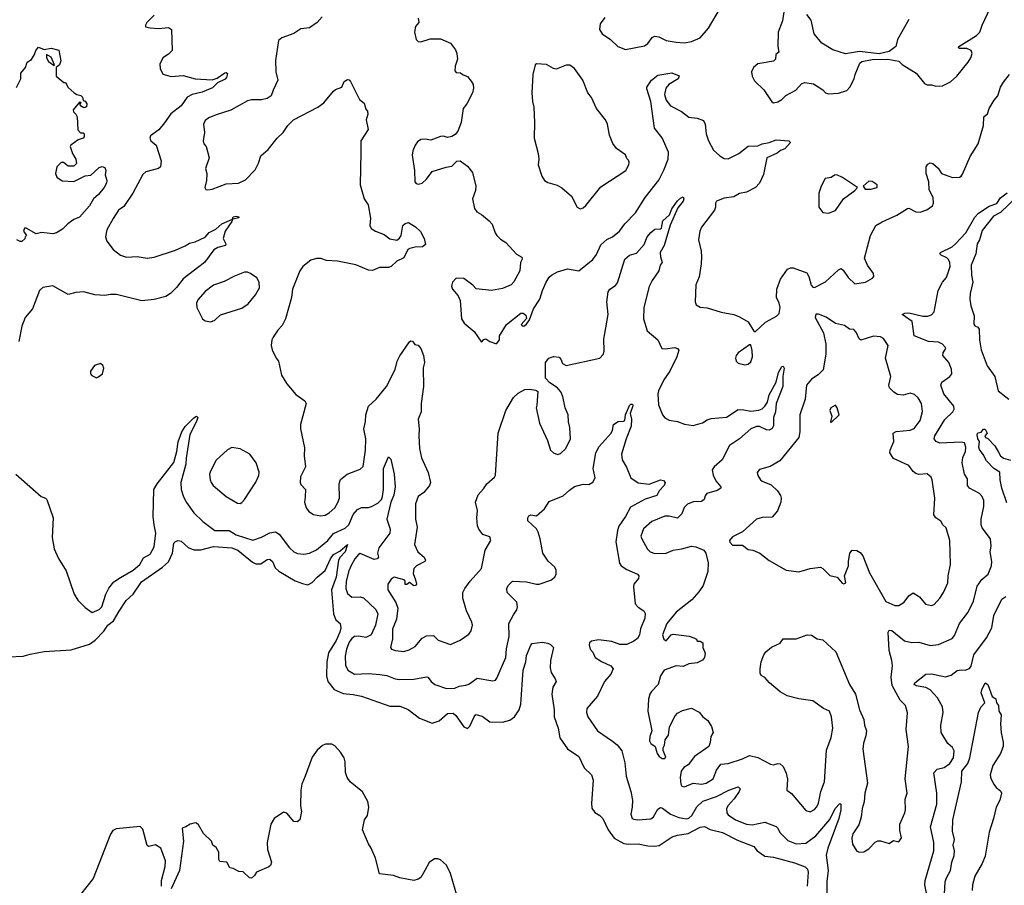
# Model space of a CAD drawing. Extents: x 2220520 to 2384350, y 721165 to 893491.
# Tile 279 of 315: x 2321141 to 2328122, y 853021 to 859154. Entities that reach past the tile are written whole.
import ezdxf

# ---------------------------------------------------------------- set-up
doc = ezdxf.new("R2010")
doc.units = 0

msp = doc.modelspace()

# ---------------------------------------------------------------- linework, layer by layer
at = {"layer": '0CON20XD'}
for points in [[(2325290.3, 859169.7), (2325256.2, 859125), (2325250.8, 859085), (2325270, 859055), (2325328.8, 859015), (2325382.5, 858965), (2325435, 858944), (2325571.7, 858968.3), (2325593.7, 858986.3), (2325625, 859027.5), (2325645, 859037.1), (2325672.1, 859032.1), (2325725, 859006), (2325795.6, 858995.6), (2325855, 858991.1), (2325905, 859000), (2325965.3, 859024.7), (2326024.4, 859095), (2326179.4, 859360.6)], [(2322095, 859186), (2322043.3, 859135), (2322032.5, 859115), (2322033.8, 859103.8), (2322065, 859096.2), (2322125, 859092.9), (2322195, 859099.2), (2322218, 859085), (2322222, 858935), (2322195, 858909.2), (2322155.6, 858884.4), (2322135, 858840), (2322137.3, 858807.3), (2322155, 858767.5), (2322215, 858750.6), (2322299.1, 858759.1), (2322385, 858735.6), (2322505, 858729.1), (2322540.8, 858739.2), (2322595, 858778.1), (2322605, 858781.2), (2322613.8, 858773.8), (2322606.7, 858745), (2322597.2, 858732.8), (2322542.8, 858707.2), (2322507.9, 858672.1), (2322435, 858641.2), (2322365, 858624.3), (2322328.8, 858605), (2322285.3, 858545), (2322213.7, 858486.3), (2322167.1, 858422.9), (2322126.9, 858373.1), (2322069.6, 858330.4), (2322062.9, 858315), (2322070, 858295), (2322108.6, 858265), (2322144.5, 858155), (2322138.3, 858111.7), (2322125, 858098.9), (2322035, 858076.2), (2322013.2, 858056.8), (2321944, 857926), (2321878.9, 857831.1), (2321841.8, 857805), (2321804.7, 857745.3), (2321758.6, 857665), (2321748.9, 857615), (2321758.1, 857585), (2321804.3, 857525), (2321855, 857486.5), (2321897.2, 857472.8), (2321975, 857476.2), (2322045, 857465.4), (2322095, 857471.2), (2322245, 857521.4), (2322315, 857553.1), (2322345, 857571.9), (2322385, 857580), (2322455, 857614), (2322485, 857646), (2322530.8, 857669.2), (2322575, 857708), (2322650, 857740), (2322655, 857756.7), (2322675, 857762.5), (2322695, 857756.7), (2322695, 857750), (2322650, 857740), (2322646.1, 857723.9), (2322596.7, 857655), (2322583.8, 857605), (2322602.5, 857565), (2322600, 857555), (2322545, 857541.2), (2322517.3, 857522.7), (2322450.8, 857435), (2322301.2, 857318.8), (2322253.6, 857256.4), (2322211.2, 857215), (2322177.9, 857192.1), (2322095, 857172.5), (2322006.8, 857163.2), (2321826.6, 857206.6), (2321785, 857208.2), (2321745, 857201.1), (2321673.3, 857205), (2321595, 857226.9), (2321537.9, 857222.1), (2321485, 857206.2), (2321375, 857268.6), (2321305, 857257.1), (2321282.5, 857235), (2321231.2, 857105), (2321180, 857045), (2321156.1, 856983.9), (2321136, 856875)], [(2326559.4, 859210.6), (2326549.2, 859145), (2326519.6, 859065), (2326516.4, 858965), (2326523.8, 858925), (2326501.7, 858908.3), (2326500, 858875), (2326485, 858859.2), (2326375, 858842.3), (2326343.1, 858815), (2326329.4, 858785), (2326333.1, 858755), (2326351.7, 858721.7), (2326417.9, 858657.9), (2326473, 858573), (2326485, 858566.2), (2326515, 858572.5)], [(2326515, 858572.5), (2326545, 858588.8), (2326573.4, 858616.6), (2326644.3, 858655.7), (2326685, 858698.8), (2326705, 858708.8), (2326769.5, 858699.5), (2326835, 858656.7), (2326855, 858636.7), (2326875, 858628.8), (2326946.1, 858633.9), (2327005, 858652.5), (2327027.5, 858675), (2327057.5, 858735), (2327063.6, 858766.4), (2327097.5, 858845), (2327112.7, 858857.3), (2327185, 858872.9), (2327295, 858874.2), (2327375, 858860), (2327397, 858837), (2327496.4, 858776.4), (2327555, 858702.5), (2327575, 858693.3), (2327605, 858692.5), (2327637, 858683), (2327683.8, 858686.2), (2327741.2, 858715), (2327786.2, 858755), (2327865, 858853.3), (2327883.8, 858885), (2327893.3, 858915), (2327887.5, 858935), (2327855, 858951.1), (2327805, 858950), (2327796.7, 858955), (2327798.8, 858965), (2327925, 859043.3), (2327948, 859065), (2327963.8, 859115), (2328021.2, 859235)], [(2327446, 859155), (2327363.3, 859015), (2327352.5, 858965), (2327305, 858928.8), (2327235, 858911.4), (2327095, 858929.2), (2326995, 858911.8), (2326905, 858941.2), (2326827.4, 858987.4), (2326772.5, 859055), (2326751.7, 859151.7), (2326721.7, 859191.7)], [(2323284.5, 859175), (2323250.6, 859135), (2323195, 859096.4), (2323135, 859088.6), (2323085, 859057.5), (2322998.8, 859025), (2322975, 859006.7), (2322954.3, 858865), (2322957.8, 858785), (2322971.1, 858725), (2322937.5, 858655), (2322925, 858613.8), (2322895, 858595.7), (2322855, 858585.6), (2322785, 858585.6), (2322755, 858579.2), (2322636.8, 858513.2), (2322535, 858480.8), (2322481.7, 858458.3), (2322455, 858440), (2322444.2, 858415), (2322452, 858355), (2322441.2, 858295), (2322446.7, 858275), (2322463.3, 858255), (2322483.3, 858175), (2322459.3, 858100.7), (2322466.7, 858065), (2322466, 858015), (2322453.3, 857965), (2322460.8, 857950.8), (2322475, 857949.2), (2322505.4, 857954.6), (2322605, 857990.9), (2322693.3, 857995), (2322741.3, 858018.7), (2322809.4, 858090.6), (2322833, 858137), (2322849.5, 858190.5), (2322903.3, 858235), (2322966.1, 858313.9), (2323010, 858355), (2323042.5, 858405), (2323082.5, 858445), (2323255, 858533.3), (2323296.7, 858565), (2323365, 858648.8), (2323380, 858660), (2323424, 858675), (2323442.6, 858717.4), (2323465, 858729.5), (2323477.3, 858727.3), (2323486.4, 858716.4), (2323549.3, 858589.3), (2323583, 858563), (2323595, 858520), (2323607.5, 858505), (2323610, 858485), (2323597.5, 858445), (2323612.5, 858375), (2323560, 858295), (2323560, 858215), (2323554.1, 857984.1), (2323584.2, 857884.2), (2323612.3, 857842.3), (2323628.3, 857748.3), (2323624, 857695), (2323634, 857675), (2323662.5, 857655), (2323725, 857633.3), (2323765, 857601.2), (2323815, 857592), (2323834.6, 857605.4), (2323845.3, 857624.7), (2323857.5, 857695), (2323875, 857710.5), (2323897.1, 857717.1), (2323947.3, 857687.3), (2323983, 857653), (2324008.8, 857605), (2324017.7, 857562.3), (2323997.5, 857545), (2323945, 857543.6), (2323905.9, 857534.1), (2323892.9, 857525), (2323865, 857466.7), (2323815.7, 857444.3), (2323775, 857406), (2323755, 857398), (2323691.7, 857398.3), (2323643, 857377), (2323615, 857380), (2323525, 857418), (2323395, 857443.8), (2323317, 857447), (2323275, 857462.5), (2323245, 857463.3), (2323205, 857450), (2323147.5, 857405), (2323127.5, 857375), (2323076.2, 857245), (2323068, 857185), (2323025.7, 857035), (2323002.1, 856987.9), (2322971.2, 856955), (2322937.5, 856905), (2322927.5, 856885), (2322923.3, 856845), (2322930, 856815), (2322960, 856755), (2322976.2, 856735), (2322998, 856635), (2323035, 856573.3), (2323098.3, 856498.3), (2323163, 856453), (2323172.5, 856435), (2323132, 856285), (2323132, 856255), (2323160.7, 856120.7), (2323158, 856065), (2323166.7, 855985), (2323132.5, 855915), (2323130, 855875), (2323135, 855860), (2323166.2, 855825), (2323165.5, 855774.5), (2323161.1, 855735), (2323171.9, 855695), (2323190.5, 855670.5), (2323225, 855649.1), (2323275, 855639.6), (2323306.6, 855643.4), (2323335, 855659.5), (2323375, 855696.7), (2323396.8, 855733.2), (2323407.4, 855765), (2323406, 855865), (2323414.7, 855895.3), (2323462, 855935), (2323555, 855970), (2323575, 855987.5), (2323593.1, 856105), (2323594.3, 856185), (2323580.6, 856255), (2323593.4, 856306.6), (2323594.6, 856355), (2323612.9, 856417.1), (2323669.2, 856465), (2323742.5, 856555), (2323803.8, 856675), (2323818, 856735), (2323836.9, 856773.1), (2323905, 856872.5), (2323915, 856880), (2323925, 856877.5), (2323943.6, 856853.6), (2323965, 856847.5), (2323984, 856824), (2324003.8, 856775), (2324011.2, 856725), (2324002.1, 856687.9), (2324003.5, 856555), (2323986.9, 856435), (2323987.9, 856375), (2323966.4, 856325), (2323974.3, 856255), (2323970.6, 856205), (2323976.5, 856115), (2323990.7, 856050.7), (2324037.8, 855945), (2324054.2, 855875), (2324047.5, 855855), (2324005.7, 855804.3), (2323966.2, 855775), (2323947.5, 855725), (2323946.2, 855615), (2323958.6, 855558.6), (2323939.5, 855435), (2323964, 855384), (2324008, 855345), (2324018, 855325), (2324013.3, 855315), (2323955, 855284.6), (2323935.3, 855265), (2323931.4, 855231.4), (2323947.3, 855185), (2323953.8, 855155), (2323947.5, 855145), (2323935, 855143.8), (2323905, 855166.7), (2323885, 855152.5), (2323875, 855152.5), (2323873.8, 855175), (2323866.7, 855185), (2323795, 855205.4), (2323775, 855190), (2323751.1, 855155), (2323750, 855115), (2323807.6, 855025), (2323820.8, 854985), (2323812.9, 854907.1), (2323783.9, 854835), (2323783.7, 854766.3), (2323770, 854705), (2323777.5, 854695), (2323805, 854684.3), (2323865, 854677.1), (2323901.3, 854688.7), (2323945, 854712), (2323995, 854771.2), (2324025, 854788), (2324075, 854790), (2324107.3, 854757.3), (2324195, 854727.5), (2324265, 854759.2), (2324325, 854800), (2324341.9, 854825), (2324350.8, 854865), (2324347.5, 854885), (2324307.8, 854965), (2324282.5, 855055), (2324283.5, 855095), (2324296.9, 855123.1), (2324333.8, 855176.2), (2324415.5, 855265), (2324440, 855395), (2324480.8, 855465), (2324475, 855489.2), (2324425, 855505.7), (2324395.4, 855545.4), (2324387.6, 855567.6), (2324382.5, 855625), (2324387.7, 855677.7), (2324373.3, 855735), (2324392.1, 855787.9), (2324430.3, 855829.7), (2324452.5, 855865), (2324507, 855913), (2324515, 855926.7), (2324532.2, 856225), (2324587.5, 856385), (2324641.7, 856478.3), (2324675, 856508.8), (2324723, 856533), (2324755, 856536.7), (2324799.3, 856529.3), (2324815, 856520), (2324807, 856423), (2324803.8, 856405), (2324825.8, 856295), (2324882, 856172), (2324904.3, 856105), (2324925, 856084.3), (2324955, 856074.3), (2324975, 856080.8), (2325014.2, 856115), (2325045.5, 856185), (2325042.5, 856265), (2325030.8, 856305), (2325028.6, 856355), (2325007.8, 856405), (2324991.1, 856485), (2324977.6, 856517.6), (2324955, 856546), (2324900.7, 856580.7), (2324868, 856615), (2324868.6, 856725), (2324892.5, 856755), (2324925, 856766.7), (2324965, 856762), (2324978.3, 856748.3), (2324988.3, 856718.3), (2325015, 856704.3), (2325253, 856757), (2325277.6, 856782.4), (2325285.7, 856805), (2325283.4, 856893.4), (2325289.2, 856930.8), (2325312.1, 857065), (2325303.5, 857155), (2325313.1, 857225), (2325324.2, 857245), (2325365, 857270.8), (2325379.3, 857290.7), (2325432.4, 857457.6), (2325465, 857486), (2325515, 857500), (2325568, 857562), (2325590, 857615), (2325615, 857646.7), (2325645, 857669.1), (2325685, 857672.2), (2325692.1, 857677.9), (2325701.1, 857728.9), (2325748.5, 857771.5), (2325765.5, 857815), (2325805, 857870.6), (2325825, 857890.6), (2325845, 857898.8), (2325850.6, 857885), (2325845, 857868), (2325808, 857822), (2325751.8, 857698.2), (2325710.9, 857555), (2325680.8, 857505), (2325684.2, 857475), (2325696.2, 857435), (2325681.2, 857415), (2325672, 857375), (2325625, 857306.7), (2325605, 857263.3), (2325566.2, 857115), (2325564, 857035), (2325590.6, 856950.6), (2325664.6, 856885), (2325694.5, 856825), (2325718.3, 856821.7), (2325785, 856830.6), (2325805.7, 856825.7), (2325813.3, 856813.3), (2325799.2, 856765), (2325750, 856665), (2325708, 856602), (2325670, 856525), (2325664.3, 856504.3), (2325669.2, 856425), (2325698.6, 856355), (2325715, 856334.2), (2325745, 856315.6), (2325805, 856307.1), (2325855, 856288.8), (2325915, 856278.6), (2325983, 856297), (2326015, 856320), (2326042.3, 856327.7), (2326152.7, 856337.3), (2326235, 856391.4), (2326275, 856391.1), (2326325, 856381.2), (2326382.4, 856387.6), (2326405, 856397.5), (2326425, 856415.6), (2326442.9, 856445), (2326455, 856496), (2326504.5, 856585), (2326520, 856655), (2326545, 856696.7), (2326555, 856700), (2326560, 856685), (2326551.3, 856628.7), (2326552.5, 856555), (2326504.6, 856435), (2326498.9, 856375), (2326486.5, 856335), (2326484.4, 856275.6), (2326475, 856256.7), (2326455, 856246), (2326435, 856248.6), (2326385, 856271.4), (2326365, 856272.9), (2326325, 856255.6), (2326245, 856184.5), (2326173.7, 856136.3), (2326120.9, 856035), (2326063.8, 855986.2)], [(2323966.7, 859165), (2323970, 859135), (2323947.5, 859105), (2323941.2, 859065), (2323953, 859013), (2323965, 859000), (2323985, 858997.5), (2324051.7, 859018.3), (2324125, 859018.8), (2324195, 858987.5), (2324230.7, 858940.7), (2324240, 858915), (2324243.9, 858873.9), (2324228.1, 858825), (2324225, 858792.5), (2324235, 858780), (2324267, 858777), (2324285, 858762.5), (2324315, 858752.5), (2324341.7, 858718.3)], [(2321117.3, 858672.7), (2321150, 858735), (2321150, 858775), (2321183.3, 858815), (2321195, 858852.5), (2321225, 858873.3), (2321245, 858907.5), (2321255, 858936.7), (2321275, 858960), (2321315, 858942.5), (2321365, 858953.3), (2321418.3, 858938.3), (2321431.7, 858861.7), (2321423.3, 858835), (2321400, 858815), (2321400, 858755), (2321455, 858710), (2321465, 858710), (2321483.6, 858673.6), (2321527.5, 858635), (2321545, 858623.8), (2321575, 858617.5), (2321586.7, 858605), (2321591.7, 858581.7), (2321605, 858577.5), (2321617.7, 858557.7), (2321615, 858537.5), (2321595, 858530), (2321573.3, 858543.3), (2321570, 858555), (2321577.5, 858567.5), (2321565, 858570), (2321520, 858515), (2321521.7, 858501.7), (2321540, 858485), (2321547.5, 858465), (2321553, 858373), (2321573, 858353), (2321591.7, 858351.7), (2321597.5, 858345), (2321597.5, 858325), (2321590, 858315), (2321555, 858302.5), (2321504, 858266), (2321500, 858255), (2321516.1, 858206.1), (2321538.8, 858165), (2321543.3, 858135), (2321525, 858116.7), (2321485, 858117.5), (2321451.7, 858141.7), (2321435, 858142.5), (2321405, 858112.5), (2321393.8, 858065), (2321405, 858037.5), (2321443, 858013), (2321525, 858008.8), (2321605, 858048), (2321645, 858053.3), (2321705, 858106.2), (2321725, 858113.3), (2321745, 858107.5), (2321752.5, 858085), (2321746.7, 858055), (2321760, 858015), (2321756, 857995), (2321740, 857965), (2321698.8, 857915), (2321664.5, 857885.5), (2321635, 857834.4), (2321565, 857756), (2321525, 857737.5), (2321483, 857707), (2321445, 857669.2), (2321401.2, 857645), (2321375, 857637.1), (2321295, 857646.2), (2321257, 857637), (2321187, 857677), (2321175, 857677.5), (2321167.5, 857655), (2321190, 857625), (2321180, 857615), (2321178.3, 857601.7), (2321157, 857583), (2321145, 857582.5), (2321120, 857595)], [(2321385, 858830), (2321387.5, 858835), (2321365, 858887.5), (2321331.7, 858908.3), (2321330, 858885), (2321345, 858857.5), (2321385, 858830)], [(2325115, 857813.3), (2325135, 857821.2), (2325155, 857838.8), (2325261.2, 857968.8), (2325438.8, 858085), (2325458.8, 858125), (2325462.5, 858145), (2325458.3, 858158.3), (2325445, 858170), (2325435, 858197.5), (2325372.3, 858242.3), (2325345.9, 858275.9), (2325322, 858335), (2325308, 858415), (2325293.8, 858445), (2325231.2, 858525), (2325195, 858603.3), (2325170, 858635), (2325132.5, 858725), (2325075, 858807.5), (2325041.7, 858831.7), (2325015, 858832.5), (2324945, 858803.3), (2324925, 858807.5), (2324875, 858836.2), (2324805, 858841.2), (2324795, 858833.3), (2324777.9, 858765), (2324772.9, 858635), (2324775.7, 858575), (2324785.7, 858535), (2324790, 858425), (2324789.2, 858315), (2324817.5, 858205), (2324821.2, 858165), (2324816.7, 858125), (2324843.3, 858045), (2324862.5, 858015), (2324885, 858000), (2324952.3, 857982.3), (2324983.9, 857963.9), (2325052.7, 857902.7), (2325092.5, 857825), (2325115, 857813.3)], [(2324341.7, 858718.3), (2324356.7, 858695), (2324358.3, 858668.3), (2324351.2, 858635), (2324312.3, 858557.7), (2324286.2, 858525), (2324271.2, 858425), (2324246.2, 858365), (2324229.5, 858340.5), (2324205, 858326.2), (2324175, 858320), (2324145, 858330), (2324125, 858327.5), (2324055, 858301.2), (2324015, 858308), (2323985, 858306), (2323960.5, 858289.5), (2323944.3, 858265.7), (2323927.5, 858225), (2323923.8, 858195), (2323941.2, 858085), (2323942.5, 858005), (2323953, 857993), (2323965, 857990), (2323995, 857996.7), (2324025, 858023.3), (2324065, 858078.8), (2324165, 858110), (2324203.9, 858116.1), (2324239.3, 858150.7), (2324265, 858153.3), (2324317, 858117), (2324352.5, 858072.5), (2324374.6, 857975), (2324372.3, 857945), (2324351.5, 857885), (2324365, 857816.2), (2324382.2, 857792.2), (2324415, 857774.3), (2324468.5, 857728.5), (2324490.5, 857705), (2324511.1, 857645), (2324525, 857624.2), (2324548.9, 857598.9), (2324586.7, 857575), (2324662.3, 857492.3), (2324700.7, 857470.7), (2324703, 857457), (2324692.5, 857435), (2324686.7, 857375), (2324644.1, 857295.9), (2324625, 857276.7), (2324565, 857250), (2324486.1, 857236.1), (2324378.3, 857248.3), (2324354.1, 857274.1), (2324289.5, 857319.5), (2324235, 857322.5), (2324210, 857295), (2324203.3, 857265), (2324210, 857245), (2324248.7, 857198.7), (2324264, 857165), (2324273.9, 857035), (2324293.4, 857003.4), (2324362, 856945), (2324415, 856870), (2324430.7, 856889.3), (2324445, 856892.5), (2324473.2, 856873.2), (2324515, 856858.8), (2324525, 856860), (2324542.5, 856885), (2324542.5, 856915), (2324591.8, 856995), (2324695, 857074.5), (2324710, 857075), (2324730.2, 857060.2), (2324733.1, 857036.9), (2324696.2, 856995), (2324703.3, 856985), (2324715, 856982.9), (2324735, 856996.7), (2324755, 857026.7), (2324784.5, 857105), (2324829.4, 857175), (2324846.5, 857235), (2324874.6, 857295.4), (2324895, 857330), (2324912, 857345), (2324955, 857368.6), (2325025, 857388.1), (2325105, 857374.3), (2325205, 857454.4), (2325229.5, 857490.5), (2325260.4, 857559.6), (2325302.6, 857597.4), (2325345, 857616.4), (2325394.4, 857655), (2325432, 857708), (2325507.5, 857785), (2325576.3, 857893.7), (2325673.1, 858016.9), (2325706.9, 858086.9), (2325739.2, 858165), (2325740.4, 858215), (2325696.9, 858316.9), (2325641.1, 858385), (2325615.4, 858575.4), (2325587.5, 858665), (2325588, 858675), (2325620.8, 858725), (2325665, 858761.9), (2325765, 858777.1), (2325817.5, 858757.5), (2325808.8, 858735), (2325742.5, 858695), (2325721.1, 858668.9), (2325711.8, 858625), (2325725.5, 858585), (2325755, 858543.1), (2325833.2, 858503.2), (2325885, 858462.5), (2325945, 858456.7), (2325989.5, 858439.5), (2326002, 858415), (2326006.9, 858345), (2326024.7, 858294.7), (2326060.4, 858230.4), (2326105, 858188.5), (2326135, 858170), (2326165, 858168.2), (2326240, 858205), (2326305, 858257.3), (2326375, 858261.4), (2326405, 858275.4), (2326455, 858284.5), (2326505, 858302.5), (2326595, 858296), (2326606, 858285), (2326565, 858239.4), (2326535, 858226.7), (2326512.1, 858207.9), (2326437.5, 858175), (2326415, 858057.5), (2326386, 857995), (2326358.8, 857965), (2326295, 857932.5), (2326245, 857922.5), (2326205, 857898), (2326135, 857890), (2326081.7, 857868.3), (2326073.8, 857855), (2326073.3, 857825), (2326066.2, 857805), (2325973.8, 857685), (2325963.3, 857656.7), (2325952.9, 857595), (2325972.5, 857515), (2325974.3, 857475), (2325973.1, 857425), (2325957.4, 857332.6), (2325934.3, 857275), (2325929.2, 857155), (2325938, 857135), (2325965, 857118.1), (2326015, 857113.1), (2326115, 857082.7), (2326205, 857066.1), (2326245, 857049.5), (2326304.6, 857014.6), (2326345, 856947.5), (2326355, 856942.5), (2326427.8, 857012.2), (2326507, 857053), (2326526.4, 857073.6), (2326532.5, 857115), (2326525.4, 857145), (2326505.5, 857185), (2326508.5, 857245), (2326535, 857316), (2326585, 857385.6), (2326605, 857395.6), (2326625, 857395.7), (2326720.5, 857360.5), (2326736.2, 857335), (2326753.2, 857273.2), (2326765, 857258.8), (2326775, 857256.2), (2326855, 857296), (2326945, 857382), (2326965, 857391.2), (2326979.1, 857379.1), (2327015, 857326.7), (2327062.5, 857282.5), (2327136.7, 857295), (2327188.3, 857321.7), (2327197.5, 857335), (2327193.3, 857355), (2327151.4, 857415), (2327130, 857465), (2327173.1, 857625), (2327210, 857695), (2327255, 857722), (2327360.3, 857769.7), (2327435, 857815.8), (2327445, 857819.2), (2327495, 857792.9), (2327525, 857790), (2327572.7, 857807.3), (2327613.3, 857835), (2327618.8, 857855), (2327616.2, 857895), (2327589.4, 857949.4), (2327586.8, 858005), (2327567.1, 858065), (2327568.5, 858111.5), (2327579.7, 858130.3), (2327595, 858139.2), (2327615, 858136), (2327652.4, 858102.4), (2327677.5, 858065), (2327753.3, 858035), (2327805, 858039.2), (2327816.7, 858045), (2327825, 858060), (2327880, 858185), (2327936.7, 858275), (2327973.3, 858405), (2327976.7, 858465), (2328003.6, 858486.4), (2328013.3, 858525), (2328050, 858585), (2328075.9, 858614.1), (2328095.6, 858675), (2328115, 858712), (2328158, 858765)], [(2326875, 857783.3), (2326925, 857803.3), (2326981.2, 857885), (2327062.5, 857945), (2327080, 857965), (2326975, 858036.2), (2326935, 858053.8), (2326918.3, 858051.7), (2326895, 858036.2), (2326852, 858028), (2326823.3, 857975), (2326806.7, 857925), (2326807.5, 857825), (2326835, 857787.5), (2326875, 857783.3)], [(2327175, 857954), (2327220, 857965), (2327220, 857985), (2327185, 858008.8), (2327160.5, 858009.5), (2327120, 857975), (2327134.1, 857954.1), (2327175, 857954)], [(2326063.8, 855986.2), (2326050, 855965), (2326057.4, 855927.4), (2326076.9, 855886.9), (2326112.5, 855845), (2326111.2, 855835), (2326085, 855819.5), (2326013.8, 855796.2), (2325999.7, 855780.3), (2325994, 855755), (2325975, 855739.4), (2325915, 855737.3), (2325875, 855720.5), (2325852, 855698), (2325836.6, 855653.4), (2325805, 855622), (2325745, 855636.7), (2325715, 855637.1), (2325621.7, 855598.3), (2325563.7, 855546.3), (2325545.7, 855495), (2325550.8, 855475), (2325592.6, 855402.6), (2325611.2, 855385), (2325645, 855371.9), (2325725, 855375.5), (2325775, 855396.2), (2325835.4, 855404.6), (2325905, 855423.5), (2325935, 855420), (2325992.5, 855395), (2326005.5, 855375), (2326021.2, 855305), (2326020, 855245), (2325987.7, 855145), (2325955, 855100.5), (2325905.8, 855044.2), (2325795, 854955.8), (2325728.6, 854875), (2325698.8, 854795), (2325707.5, 854765), (2325725, 854753.3), (2325760, 854795), (2325775, 854800), (2325886.4, 854786.4), (2325920, 854775), (2325940, 854765), (2325945, 854750), (2325965, 854750), (2325985, 854740), (2325983.3, 854705), (2326000, 854665), (2325996.7, 854635), (2325983, 854617), (2325945, 854596.7), (2325885, 854591.2), (2325845, 854571.2), (2325795, 854575.7), (2325710, 854545), (2325683.8, 854505), (2325667, 854443), (2325620, 854395), (2325608.8, 854375), (2325599.3, 854340.7), (2325594.1, 854255.9), (2325622.5, 854115), (2325608, 854075), (2325606.2, 854045), (2325616.1, 854026.1), (2325647.5, 854005), (2325660, 853955), (2325673.6, 853933.6), (2325695, 853920), (2325715, 853920), (2325721.7, 853928.3), (2325703, 853977), (2325703.3, 853995), (2325713.3, 854015), (2325718.3, 854051.7), (2325740, 854085), (2325748.8, 854145), (2325787.7, 854222.3), (2325805, 854240), (2325840.5, 854259.5), (2325905, 854276.2), (2325957.3, 854247.3), (2325983.3, 854215), (2326019.5, 854189.5), (2326045.9, 854145.9), (2326057.5, 854105), (2326040, 854075), (2326036.4, 854033.6), (2326026.7, 854005), (2325925, 853933.8), (2325880, 853875), (2325850, 853855), (2325830.3, 853829.7), (2325823.1, 853785), (2325827.3, 853737.3), (2325835, 853723.8), (2325855, 853720), (2325915, 853746), (2325975, 853737.1), (2326008.8, 853745), (2326057.8, 853775), (2326082, 853838), (2326111.3, 853878.7), (2326165, 853884.4), (2326265, 853916.7), (2326315, 853941.2), (2326373.6, 853926.4), (2326465, 853878.8), (2326485, 853873.8), (2326515, 853883.3), (2326532, 853882), (2326555, 853862.5), (2326576, 853815), (2326584.1, 853774.1), (2326578.8, 853695), (2326612.2, 853672.2), (2326715, 853550.6), (2326745, 853542.2), (2326775, 853557.1), (2326793.4, 853576.6), (2326805, 853604), (2326821.5, 853685), (2326845.9, 853755), (2326862, 853978), (2326895, 854067.5), (2326906.7, 854135), (2326896.5, 854215), (2326881.2, 854255), (2326838.8, 854275), (2326765, 854328), (2326665, 854342.5), (2326582.9, 854362.9), (2326532.7, 854392.7), (2326457.5, 854455), (2326425, 854492.5), (2326398.8, 854508.8), (2326391.2, 854525), (2326390, 854555), (2326398.8, 854605), (2326416.7, 854655), (2326430, 854675), (2326471.7, 854708.3), (2326533.6, 854736.4), (2326553.3, 854766.7), (2326645, 854766.7), (2326725, 854796.2), (2326753.9, 854793.9), (2326795, 854766.7), (2326835, 854761.2), (2326926.7, 854675), (2327024.2, 854445), (2327065.6, 854375), (2327095.6, 854265), (2327126.5, 854195), (2327130.4, 854155), (2327144.6, 854115), (2327141.1, 854081.1), (2327122.6, 854027.4), (2327119.1, 853985), (2327150.9, 853745), (2327133.8, 853675), (2327128.5, 853611.5), (2327114.4, 853565), (2327106.6, 853503.4), (2327090.7, 853449.3), (2327048.1, 853385), (2327040, 853355), (2327045, 853313.3), (2327075, 853263.8), (2327095, 853256.2), (2327125, 853258.8), (2327160.5, 853279.5), (2327205, 853326.7), (2327225, 853336.7), (2327245, 853336.7), (2327305, 853316.7), (2327335, 853337.5), (2327375, 853330), (2327393, 853357), (2327380.5, 853410.5), (2327381.2, 853455), (2327417.1, 853535), (2327421.4, 853555), (2327418.3, 853631.7), (2327432, 853675), (2327417.8, 853775), (2327443.5, 854005), (2327427.1, 854125), (2327434.3, 854244.3), (2327420.6, 854295), (2327383, 854333), (2327327.1, 854437.1), (2327319.6, 854495), (2327328.4, 854575), (2327323.6, 854615), (2327304.7, 854685), (2327298.8, 854815), (2327305, 854830), (2327325, 854826.2), (2327415, 854754.4), (2327465, 854740.6), (2327515, 854744.5), (2327595, 854720.4), (2327655, 854726.5), (2327750.9, 854769.1), (2327769.3, 854790.7), (2327804, 854876), (2327864.6, 854955.4), (2327902.2, 855035), (2327928.6, 855141.4), (2327962.4, 855187.6), (2328007.5, 855225), (2328032, 855285), (2328034, 855315), (2328021.9, 855385), (2328027.8, 855425), (2328023.1, 855475), (2327965.6, 855555), (2327957.5, 855575), (2327958.2, 855615), (2327975.4, 855705), (2327976.7, 855746.7), (2327965.6, 855775), (2327945, 855796.4), (2327874, 855835), (2327860, 855855), (2327861.2, 855901.2), (2327839.2, 855935), (2327823.6, 856015), (2327827.4, 856052.6), (2327847.5, 856095), (2327849.5, 856125), (2327839.2, 856155), (2327815, 856161.9), (2327664.7, 856154.7), (2327638, 856165), (2327624.5, 856184.5), (2327629.4, 856205), (2327699.2, 856320.8), (2327756.2, 856375), (2327767.1, 856395), (2327764.2, 856415), (2327693.1, 856503.1), (2327672.2, 856565), (2327679.2, 856585), (2327736, 856625), (2327748.9, 856645), (2327747.4, 856677.4), (2327729.2, 856725), (2327686.2, 856775), (2327688.8, 856795), (2327706.2, 856825), (2327703.3, 856835), (2327683.3, 856855), (2327655, 856869.4), (2327585, 856874.4), (2327483.5, 856915), (2327469.5, 857015), (2327397.5, 857065), (2327415.7, 857074.3), (2327445, 857076.6), (2327545, 857054.6), (2327576.4, 857053.6), (2327605, 857064), (2327624.2, 857085), (2327652.9, 857235), (2327683.1, 857295), (2327711.3, 857328.7), (2327736.7, 857405), (2327735.7, 857435), (2327725, 857456.2), (2327715, 857467.1), (2327674, 857485), (2327663.8, 857495), (2327668.8, 857505), (2327751.2, 857545), (2327776.2, 857565), (2327850, 857645), (2327912.9, 857755), (2327937.6, 857782.4), (2328015, 857832.9), (2328068, 857852), (2328095, 857891.2), (2328143, 857927)], [(2328210.9, 857899.1), (2328095, 857787.9), (2328045, 857762.5), (2327965, 857661.1), (2327945.2, 857594.8), (2327930, 857565), (2327920.4, 857495), (2327887.5, 857415), (2327888.9, 857345), (2327898.9, 857295), (2327880.4, 857215), (2327877.7, 857175), (2327885, 857126.7), (2327908.2, 857055), (2327906.2, 856996.2), (2327912.5, 856985), (2327935, 856976.2), (2327942.4, 856962.4), (2327946.2, 856885), (2327957.5, 856815), (2328001.2, 856701.2), (2328055.5, 856625.5), (2328079.2, 856525), (2328154, 856465)], [(2322495, 857013.8), (2322523.6, 857026.4), (2322565, 857063.3), (2322715, 857110), (2322759.7, 857140.3), (2322814, 857205), (2322842, 857255), (2322840, 857295), (2322821.2, 857325), (2322776.8, 857356.8), (2322755, 857365.6), (2322735, 857364.2), (2322665, 857337.1), (2322591.7, 857298.3), (2322515, 857272.9), (2322455, 857227.5), (2322405, 857170), (2322394, 857145), (2322396.7, 857115), (2322436.7, 857035), (2322455, 857021.2), (2322495, 857013.8)], [(2327375, 855003.3), (2327412.7, 855027.3), (2327445, 855071.2), (2327475, 855092.5), (2327520, 855065), (2327562, 855012), (2327605, 855004), (2327625, 855011.2), (2327665, 855056.7), (2327690.8, 855095), (2327721.4, 855165), (2327724.4, 855215), (2327740.6, 855295), (2327735.8, 855465), (2327708.8, 855555), (2327686.7, 855575), (2327671.7, 855601.7), (2327636.7, 855625), (2327621.2, 855645), (2327630, 855765), (2327610.8, 855895), (2327602.1, 855912.1), (2327575, 855935.8), (2327515, 855932.9), (2327495, 855938.6), (2327475, 855954.2), (2327445.3, 855995.3), (2327335, 856044), (2327310.6, 856085), (2327313.1, 856105), (2327337.8, 856165), (2327334.4, 856225.6), (2327355, 856237.1), (2327455, 856245.5), (2327481.9, 856258.1), (2327526, 856314), (2327541.7, 856378.3), (2327533.6, 856435), (2327511.9, 856475), (2327485, 856498.1), (2327455, 856506.9), (2327405, 856494.4), (2327365, 856497.5), (2327338, 856515), (2327308.8, 856545), (2327304, 856565), (2327317.1, 856625), (2327280, 856755), (2327298.8, 856845), (2327264.4, 856894.4), (2327245, 856907.1), (2327195, 856911.9), (2327105, 856884.2), (2327093.1, 856893.1), (2327071.1, 856941.1), (2327055, 856958), (2327025, 856961.2), (2326988, 856988), (2326925, 857001.1), (2326857.6, 857047.6), (2326805, 857068.8), (2326785, 857067.5), (2326781.4, 857045), (2326840.8, 856935), (2326856.1, 856855), (2326856.7, 856785), (2326836.5, 856673.5), (2326802, 856638), (2326753.9, 856606.1), (2326718.8, 856565), (2326709.6, 856465), (2326672.1, 856355), (2326672.7, 856235), (2326663.8, 856195), (2326531.1, 856028.9), (2326461.7, 855988.3), (2326385, 855968), (2326370, 855945), (2326373.8, 855925), (2326392.5, 855895), (2326405, 855884.5), (2326469.2, 855859.2), (2326514.3, 855815), (2326535, 855783.3), (2326540, 855765), (2326536.5, 855735), (2326512.9, 855675), (2326475, 855630), (2326405, 855626.5), (2326365.3, 855614.7), (2326266, 855525), (2326195, 855490), (2326173.8, 855465), (2326175, 855452.5), (2326195, 855430), (2326265, 855430), (2326305, 855400), (2326340, 855395), (2326387.5, 855375), (2326455, 855323.3), (2326575, 855253.8), (2326665, 855242), (2326744.5, 855265.5), (2326817.5, 855275), (2326835, 855266.2), (2326885, 855217.1), (2326936.7, 855205), (2326972.3, 855162.3), (2326985, 855157.5), (2326997.5, 855165), (2326988.8, 855215), (2327016.9, 855285), (2327015.9, 855315.9), (2327025.8, 855375), (2327044.2, 855395.8), (2327075, 855392.5), (2327099.3, 855379.3), (2327118.6, 855355), (2327166.2, 855235), (2327281.1, 855031.1), (2327345, 855003.5), (2327375, 855003.3)], [(2326281.7, 856708.3), (2326305, 856714), (2326325, 856731.2), (2326336.5, 856765), (2326335, 856810), (2326325, 856850), (2326315, 856850), (2326235, 856793.8), (2326220, 856775), (2326216, 856755), (2326220, 856735), (2326235, 856721.2), (2326281.7, 856708.3)], [(2321685, 856617.5), (2321695, 856622.5), (2321727.5, 856645), (2321737.5, 856685), (2321730, 856705), (2321715, 856717.5), (2321672.5, 856705), (2321643.3, 856665), (2321642.5, 856645), (2321653.6, 856633.6), (2321685, 856617.5)], [(2324815.8, 855524.2), (2324805, 855545.8), (2324744.5, 855604.5), (2324744.4, 855625), (2324751.4, 855638.6), (2324765, 855646.7), (2324805, 855640), (2324861.2, 855688.8), (2324895, 855740), (2324995, 855780), (2325038.3, 855821.7), (2325074.1, 855845.9), (2325135, 855863.3), (2325175, 855860), (2325205, 855876.7), (2325221.7, 855908.3), (2325205.8, 855975), (2325224.6, 856085.4), (2325249.7, 856130.3), (2325333.8, 856225), (2325343.8, 856245), (2325350, 856285), (2325385, 856308.1), (2325420.8, 856309.2), (2325431.2, 856315), (2325436.7, 856355), (2325465, 856420), (2325475, 856430), (2325485, 856430), (2325488.8, 856418.8), (2325470, 856365), (2325477.5, 856325), (2325477.1, 856275), (2325441.1, 856185), (2325406.9, 856075), (2325413.1, 856035), (2325443.8, 855983.8), (2325475, 855907.5), (2325525, 855873.6), (2325605, 855862.5), (2325685, 855893.8), (2325705, 855890), (2325716.2, 855875), (2325709.2, 855855), (2325675.6, 855815), (2325657.4, 855782.6), (2325575, 855756.8), (2325470.4, 855699.6), (2325436.1, 855633.9), (2325388, 855565), (2325379.4, 855535), (2325368.1, 855455), (2325392.7, 855302.7), (2325405.6, 855285.6), (2325445, 855258), (2325522, 855225), (2325531.4, 855215), (2325528.6, 855195), (2325495.7, 855155), (2325492.2, 855135), (2325504.4, 855015), (2325525, 854991.4), (2325566, 854965), (2325576.5, 854946.5), (2325572.7, 854915), (2325542, 854838), (2325535.3, 854795), (2325521.2, 854768.8), (2325495, 854750), (2325445, 854727.5), (2325395, 854728.1), (2325339.2, 854749.2), (2325245, 854760.5), (2325195, 854750), (2325181.7, 854738.3), (2325178.8, 854725), (2325186, 854695), (2325205, 854673.3), (2325222, 854635), (2325265, 854605.8), (2325331.2, 854575), (2325348.8, 854555), (2325331.7, 854518.3), (2325287.5, 854465), (2325237.6, 854362.4), (2325162.5, 854275), (2325160, 854245), (2325170, 854215), (2325237.5, 854115), (2325345, 854042.9), (2325376.3, 854016.3), (2325409.4, 853975), (2325431.7, 853888.3), (2325440, 853795), (2325474.5, 853685), (2325485.8, 853625), (2325484.2, 853574.2), (2325474.4, 853524.4), (2325483.8, 853495), (2325495, 853488.8), (2325524.3, 853484.3), (2325615, 853491.1), (2325635, 853505.7), (2325665, 853560.8), (2325685, 853571.4), (2325698.7, 853568.7), (2325755, 853525.7), (2325815, 853501.8), (2325865, 853491.9), (2325885, 853497.2), (2325907.2, 853515), (2325941.9, 853578.1), (2325985, 853617.8), (2326080.6, 853649.4), (2326169.2, 853695), (2326235, 853719.4), (2326248.1, 853705), (2326241.9, 853685), (2326206.2, 853633.8), (2326163.3, 853586.7), (2326152.3, 853565), (2326153.6, 853535), (2326165, 853519.4), (2326215.8, 853485), (2326295, 853453.8), (2326335, 853448.8), (2326425, 853469.1), (2326505, 853438.1), (2326516.5, 853425), (2326530, 853395), (2326588.1, 853338.1), (2326645, 853314.6), (2326715, 853320), (2326785, 853371.8), (2326883.7, 853486.3), (2326923.3, 853565), (2326955, 853600), (2326962.5, 853595), (2326962.9, 853555), (2326949.6, 853495), (2326870.9, 853285), (2326859.3, 853235), (2326872.7, 853125), (2326863, 853047), (2326863.3, 852883.3)], [(2326895, 856300), (2326950, 856355), (2326936.2, 856405), (2326925, 856422.5), (2326892.5, 856405), (2326883.9, 856386.1), (2326900, 856345), (2326890, 856305), (2326895, 856300)], [(2321113.4, 855933.4), (2321292.5, 855775), (2321325, 855764.2), (2321334.5, 855754.5), (2321378.5, 855625), (2321370.9, 855485), (2321384.5, 855404.5), (2321415, 855336.2), (2321469.4, 855249.4), (2321527.1, 855085), (2321552.6, 855042.6), (2321605, 854990), (2321655, 854954.4), (2321705, 854975.7), (2321723.3, 854995), (2321752.7, 855085), (2321773.6, 855126.4), (2321809.2, 855170.8), (2321855, 855201.5), (2321944.5, 855255), (2321993.9, 855295), (2322018.5, 855341.5), (2322065, 855367.8), (2322095, 855418.8), (2322107.4, 855515), (2322093.5, 855575), (2322088.4, 855635), (2322092.2, 855825), (2322115, 855864.6), (2322233.6, 856016.4), (2322256, 856094), (2322265, 856164), (2322289.4, 856235), (2322315, 856272.2), (2322375, 856334), (2322395, 856346), (2322403.8, 856335), (2322395, 856306.7), (2322348, 856215), (2322322.2, 856047.8), (2322317.8, 856005), (2322283.7, 855875), (2322286.7, 855825), (2322302.6, 855772.6), (2322322.6, 855732.6), (2322375, 855661.1), (2322439.1, 855599.1), (2322524, 855534), (2322625, 855535.3), (2322675.8, 855505), (2322795, 855466.9), (2322855, 855487.3), (2322915, 855518.2), (2322955.5, 855525.5), (2322979.6, 855509.6), (2323055, 855412.9), (2323085, 855384.2), (2323110.9, 855370.9), (2323155, 855366.9), (2323195, 855373.3), (2323245, 855397.8), (2323324.5, 855465), (2323365, 855512.8), (2323448.6, 855551.4), (2323473.8, 855575), (2323505, 855648.8), (2323535, 855684.2), (2323565, 855696.9), (2323615, 855697.9), (2323635, 855704), (2323680.5, 855729.5), (2323705.8, 855754.2), (2323714.4, 855775.6), (2323720.2, 855825), (2323720.3, 855975), (2323755, 856056.7), (2323771.2, 856041.2), (2323795.5, 855935), (2323802.9, 855845), (2323794.3, 855785.7), (2323773.4, 855735), (2323742.9, 855615), (2323768.1, 855545), (2323764.3, 855515), (2323687.8, 855412.2), (2323678.1, 855375), (2323684, 855345), (2323676.2, 855335), (2323655, 855330.6), (2323555, 855371.4), (2323542.5, 855365), (2323517.8, 855335), (2323492.2, 855287.8), (2323475, 855248.6), (2323456.1, 855175), (2323453.9, 855123.9), (2323465, 855089.4), (2323495, 855062.1), (2323555, 855065.5), (2323578.9, 855058.9), (2323665.6, 854975), (2323680.9, 854945), (2323663.9, 854865), (2323633.5, 854796.5), (2323595, 854776.9), (2323545, 854785.9), (2323515, 854783.3), (2323495, 854769.1), (2323476.8, 854745), (2323457.3, 854695), (2323449.1, 854645), (2323452, 854582), (2323468.1, 854545), (2323515, 854516.2), (2323615, 854521.8), (2323694.5, 854515.5), (2323745, 854507.5), (2323803.3, 854483.3), (2323831.8, 854478.2), (2323935, 854481.8), (2324025, 854498.6), (2324035.4, 854495.4), (2324057.5, 854465), (2324085, 854442.9), (2324166.6, 854416.6), (2324225, 854417.5), (2324257.3, 854432.7), (2324305, 854438.1), (2324325, 854445.6), (2324385, 854488.6), (2324495, 854470), (2324513.3, 854475), (2324525, 854488.8), (2324588.5, 854635), (2324592.6, 854697.4), (2324610.4, 854785), (2324610, 854875), (2324641.7, 854938.3), (2324666.7, 854973.3), (2324670, 854995), (2324665, 855027.5), (2324596, 855095), (2324595.7, 855125), (2324604, 855145), (2324635, 855176), (2324735, 855171.4), (2324805, 855154.4), (2324825, 855155.7), (2324907.8, 855182.2), (2324935, 855204), (2324944.4, 855225), (2324944.5, 855254.5), (2324935.6, 855275), (2324887.3, 855317.3), (2324849.1, 855375), (2324831.5, 855475), (2324815.8, 855524.2)], [(2328140.4, 855730.4), (2328105.2, 855835), (2328092.2, 855895), (2328089.2, 855949.2), (2328048.5, 855975), (2327995, 856028.8), (2327972.5, 856072.5), (2327945, 856108.1), (2327941.2, 856125), (2327946.7, 856165), (2327934.5, 856185), (2327928.8, 856215), (2327935, 856227.5), (2327958.8, 856231.2), (2327975, 856252.5), (2327985, 856253.3), (2327999.2, 856225), (2327982.5, 856205), (2327987.5, 856195), (2328005, 856186.7), (2328054.3, 856135), (2328080.5, 856090.5), (2328095.8, 856065), (2328115, 856048.6), (2328165, 856033.1)], [(2322705, 855726.2), (2322715, 855733.8), (2322736, 855755), (2322815, 855877.5), (2322836.7, 855925), (2322838.3, 855948.3), (2322816.7, 856015), (2322772.5, 856075), (2322705, 856113.3), (2322645, 856123.3), (2322615, 856106.7), (2322535, 856033.3), (2322492.9, 855955), (2322487.5, 855935), (2322491.4, 855895), (2322498, 855875), (2322513.8, 855855), (2322605, 855775.7), (2322685, 855728), (2322705, 855726.2)], [(2321065, 854638.8), (2321165, 854643.8), (2321215, 854659.2), (2321315, 854677.5), (2321505, 854688.5), (2321635, 854729.4), (2321675, 854756.9), (2321738.5, 854821.5), (2321766.2, 854865), (2321805.2, 854894.8), (2321846.3, 854963.7), (2321895, 855039.4), (2321946.1, 855083.9), (2322005, 855172.2), (2322154.4, 855275), (2322195.8, 855314.2), (2322224.4, 855375), (2322234.3, 855445), (2322245, 855456.5), (2322265, 855463.3), (2322285, 855459.5), (2322335, 855413.8), (2322375, 855396.9), (2322425, 855398.5), (2322515, 855422.4), (2322645, 855412.2), (2322686.5, 855395), (2322790.4, 855310.4), (2322815, 855299.3), (2322851.3, 855298.7), (2322895, 855329.5), (2322915, 855331.5), (2322933.5, 855315), (2322951.4, 855271.4), (2322977.1, 855247.1), (2323095, 855178.5), (2323145, 855159.1), (2323185, 855150), (2323215, 855165.5), (2323250, 855205), (2323307.2, 855252.7), (2323343.4, 855335), (2323364.8, 855365.2), (2323410.3, 855389.7), (2323466.2, 855435), (2323448.1, 855385), (2323412.9, 855347.1), (2323401.2, 855325), (2323384.8, 855205), (2323351.2, 855115), (2323364.7, 854944.7), (2323382.3, 854902.3), (2323413.8, 854875), (2323417.8, 854845), (2323411.1, 854815), (2323385, 854756.7), (2323331.5, 854668.5), (2323319.4, 854605), (2323316.8, 854505), (2323326.5, 854465), (2323369.5, 854409.5), (2323435, 854379), (2323505, 854373.3), (2323565, 854360.8), (2323765, 854291.1), (2323835, 854290), (2323854.4, 854284.4), (2323895, 854266), (2323975, 854204.3), (2324065, 854170.8), (2324115, 854185.8), (2324175, 854238.1), (2324215, 854240.6), (2324232.9, 854225), (2324288.8, 854145), (2324315, 854131.2), (2324332.1, 854147.9), (2324362, 854215), (2324375, 854231.2), (2324419.1, 854219.1), (2324475, 854179.2), (2324565, 854176.9), (2324615, 854191.5), (2324648.5, 854215), (2324681.1, 854265), (2324694.1, 854305), (2324711.1, 854545), (2324728.5, 854605), (2324735, 854648.8), (2324765, 854723.3), (2324775, 854734), (2324845, 854743.8), (2324885, 854737.5), (2324905, 854728), (2324925.6, 854705.6), (2324905.5, 854615), (2324902.6, 854562.6), (2324908.5, 854528.5), (2324938, 854485), (2324943.8, 854465), (2324920, 854425), (2324913.1, 854375), (2324929.3, 854265), (2324929.2, 854215), (2324957.5, 854135), (2324970.9, 854065), (2325025, 853989.2), (2325104.3, 853934.3), (2325143.2, 853853.2), (2325196, 853805), (2325207.5, 853765), (2325194, 853604), (2325197.7, 853567.7), (2325217.9, 853537.9), (2325255, 853515.7), (2325275, 853494.3), (2325313.7, 853413.7), (2325355.5, 853355), (2325425, 853316.9), (2325457.7, 853312.3), (2325525.4, 853315.4), (2325595, 853301.1), (2325645, 853299.5), (2325675, 853304.3), (2325766.2, 853365), (2325805, 853377.5), (2325881.3, 853388.7), (2325965, 853432.2), (2325995, 853437.1), (2326036.2, 853416.2), (2326123.8, 853395), (2326230.6, 853340.6), (2326345.3, 853295.3), (2326369.2, 853265), (2326425, 853227.9), (2326485, 853219.6), (2326635, 853180.6), (2326710.9, 853150.9), (2326725.5, 853135.5), (2326731.5, 853115), (2326723.8, 853015)], [(2327580.9, 852905), (2327558.8, 853025), (2327560, 853055), (2327621.5, 853265), (2327621.5, 853325), (2327599.1, 853435), (2327643.1, 853595), (2327642.9, 853675), (2327622.2, 853817.8), (2327645, 853843.3), (2327695, 853855.4), (2327735, 853884.6), (2327762, 853925), (2327765.4, 853975), (2327755, 853997.1), (2327721.1, 854025), (2327674.5, 854105), (2327670.7, 854155), (2327687.6, 854245), (2327683.9, 854285), (2327649.2, 854349.2), (2327595, 854405.6), (2327565, 854422.2), (2327497.5, 854435), (2327483.8, 854445), (2327486.2, 854455), (2327565, 854516.9), (2327605, 854520.5), (2327705, 854499.3), (2327745, 854510), (2327786.6, 854543.4), (2327815, 854548.9), (2327845, 854545.7), (2327875, 854558), (2327885.6, 854574.4), (2327905.6, 854655), (2327995, 854775.6), (2328032.9, 854845), (2328048.3, 854931.7), (2328105, 855049.2), (2328133.7, 855066.3)], [(2327694.3, 852915), (2327703.5, 853045), (2327710.9, 853075), (2327740.9, 853125), (2327750.4, 853185), (2327766.8, 853233.2), (2327769, 853265), (2327759.7, 853305), (2327768.5, 853345), (2327753.4, 853405), (2327757.1, 853485), (2327817.8, 853755), (2327820.2, 853830.2), (2327862.2, 853885), (2327876.8, 853923.2), (2327938.9, 854245), (2327955, 854283.3), (2327982.5, 854315), (2327958.5, 854385), (2327961.2, 854405), (2327985, 854456.2), (2328005, 854443.3), (2328035, 854360), (2328061.7, 854341.7), (2328067.5, 854315), (2328080, 854295), (2328082.5, 854255), (2328098.3, 854228.3), (2328094.2, 854165), (2328099.5, 854100.5), (2328114.5, 854035), (2328112.5, 854005), (2328094.6, 853955), (2328039.3, 853870.7), (2328021.5, 853805), (2328027.3, 853777.3), (2328048.3, 853738.3), (2328065, 853714.2), (2328095, 853690), (2328102.5, 853675), (2328090, 853625), (2328064.5, 853575), (2328045.3, 853494.7)], [(2324243.8, 852933.8), (2324195.9, 853105), (2324166.8, 853165), (2324125, 853201.4), (2324105, 853208.8), (2324082.4, 853207.6), (2324045, 853183.6), (2324014.2, 853125), (2323985, 853077.5), (2323965, 853064.1), (2323935, 853056.1), (2323835, 853073.5), (2323790.9, 853090.9), (2323692.3, 853102.3), (2323664.6, 853214.6), (2323632.9, 853285), (2323612.9, 853315), (2323571.2, 853415), (2323586.2, 853485), (2323605.8, 853515), (2323615.8, 853575), (2323610, 853615), (2323572.4, 853682.4), (2323483.9, 853753.9), (2323461.9, 853785), (2323451.1, 853821.1), (2323449.1, 853895), (2323440.8, 853925), (2323416.6, 853965), (2323375, 854009.5), (2323355, 854020.6), (2323309.5, 854020.5), (2323287.9, 854012.1), (2323250.3, 853979.7), (2323215, 853930), (2323164.3, 853795), (2323142, 853738), (2323134.5, 853694.5), (2323132.9, 853585), (2323138.8, 853545), (2323126.1, 853483.9), (2323109.3, 853470.7), (2323085, 853472.5), (2323035, 853531.2), (2323011.7, 853538.3), (2322945.8, 853494.2), (2322920.8, 853455), (2322894.4, 853325), (2322898.6, 853275), (2322926, 853185), (2322918.3, 853161.7), (2322908.3, 853151.7), (2322820, 853115), (2322805, 853090), (2322785, 853072.5), (2322770, 853075), (2322725, 853117.5), (2322695, 853120), (2322655, 853140), (2322630, 853145), (2322610, 853185), (2322560.7, 853190.7), (2322553.3, 853205), (2322552.5, 853255), (2322535, 853290), (2322510, 853305), (2322500, 853335), (2322445, 853387.5), (2322409.3, 853449.3), (2322395, 853462.5), (2322385, 853463.3), (2322350, 853455), (2322320, 853435), (2322293, 853427), (2322302.5, 853335), (2322274.3, 853125.7), (2322215, 852996.7)], [(2328045.3, 853494.7), (2328013.3, 853396.7), (2327985, 853226.7), (2327964.4, 853175), (2327913.3, 853085), (2327897.1, 853025), (2327894.7, 852985.3)], [(2322147.1, 853015), (2322145.5, 853055), (2322171.5, 853155), (2322175.4, 853195.4), (2322141.4, 853285), (2322105, 853307.1), (2322056.2, 853296.2), (2322045, 853303.3), (2322015, 853420), (2321995, 853437.5), (2321825, 853421.1), (2321801.5, 853408.5), (2321785, 853382.5), (2321661.4, 853068.6), (2321572.9, 852957.1)]]:
    msp.add_lwpolyline(points, dxfattribs=at)

doc.saveas('drawing.dxf')
